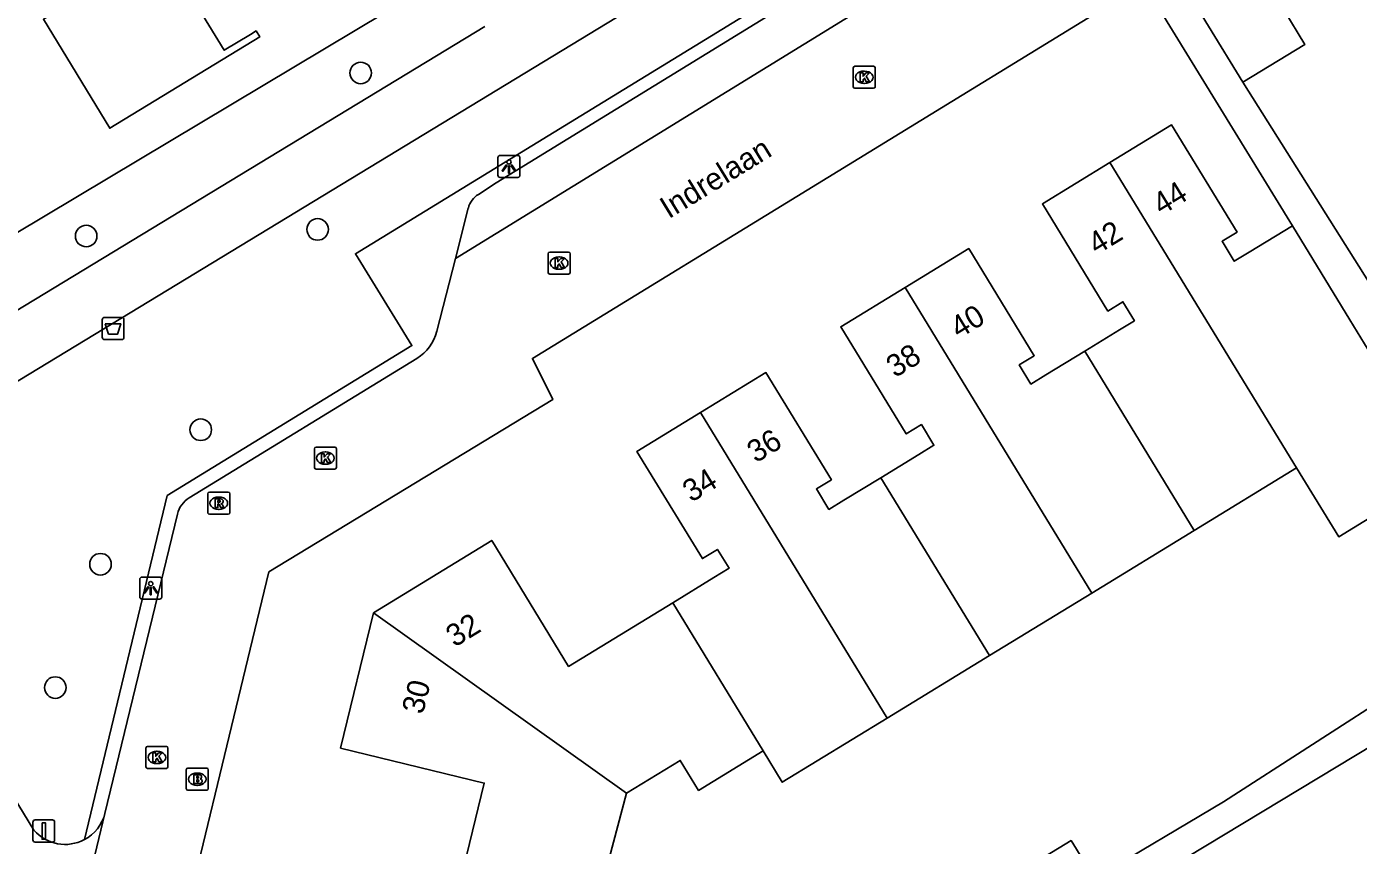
# Model space of a CAD drawing. Extents: x 157767 to 159171, y 387842 to 389425.
# Drawn here: x 158130.1 to 158190.5, y 388403.1 to 388440.2 of the extents above; entities that cross this region are included whole.
import ezdxf

# ---------------------------------------------------------------- set-up
doc = ezdxf.new("R2010")
doc.units = 0
for name, color, linetype in [('IMGEO_Afvalbak', 7, 'Continuous'), ('IMGEO_Berm_groen', 7, 'Continuous'), ('IMGEO_Boom', 7, 'Continuous'), ('IMGEO_Brandkraan', 7, 'Continuous'), ('IMGEO_Fietspad_open', 7, 'Continuous'), ('IMGEO_Kolk', 7, 'Continuous'), ('IMGEO_Lichtpunt', 7, 'Continuous'), ('IMGEO_Openbare_ruimte_label', 7, 'Continuous'), ('IMGEO_Pand', 7, 'Continuous'), ('IMGEO_Pand_nummerreeks', 7, 'Continuous'), ('IMGEO_Rijbaan_lokaal_open', 7, 'Continuous'), ('IMGEO_Rioolput', 7, 'Continuous'), ('IMGEO_Verkeersbordpaal', 7, 'Continuous'), ('IMGEO_Voetpad_open', 7, 'Continuous')]:
    doc.layers.add(name, color=color, linetype=linetype)

msp = doc.modelspace()

# ---------------------------------------------------------------- linework, layer by layer
at = {"layer": 'IMGEO_Afvalbak'}
for p, q in [((158133.529, 388426.113), (158133.529, 388426.913)), ((158133.529, 388426.913), (158133.529, 388426.113)), ((158133.629, 388427.013), (158134.419, 388427.013)), ((158134.419, 388427.013), (158133.629, 388427.013)), ((158134.519, 388426.913), (158134.519, 388426.113)), ((158134.519, 388426.113), (158134.519, 388426.913)), ((158134.419, 388426.013), (158133.629, 388426.013)), ((158133.629, 388426.013), (158134.419, 388426.013))]:
    msp.add_line(p, q, dxfattribs=at)
msp.add_lwpolyline([(158133.672, 388426.727), (158134.376, 388426.727), (158134.227, 388426.257), (158133.821, 388426.257), (158133.672, 388426.727)], dxfattribs=at)
for centre, start, end in [((158133.629, 388426.913), 90, 180), ((158133.629, 388426.913), 90, 180), ((158134.419, 388426.913), 0, 90), ((158134.419, 388426.913), 360, 90), ((158133.629, 388426.113), 180, 270), ((158133.629, 388426.113), 180, 270), ((158134.419, 388426.113), 270, 0), ((158134.419, 388426.113), 270, 0)]:
    msp.add_arc(centre, 0.1, start, end, dxfattribs=at)
at = {"layer": 'IMGEO_Berm_groen'}
msp.add_lwpolyline([(158122.495, 388426.586), (158149.258, 388442.588)], dxfattribs=at)
at = {"layer": 'IMGEO_Boom'}
for centre in [(158145.263, 388438.109), (158143.306, 388431.008), (158132.805, 388430.708), (158138.003, 388421.918), (158133.453, 388415.816), (158131.402, 388410.22)]:
    msp.add_circle(centre, 0.489, dxfattribs=at)
at = {"layer": 'IMGEO_Brandkraan'}
for p, q in [((158137.345, 388405.638), (158137.345, 388406.49)), ((158137.42, 388406.564), (158138.272, 388406.564)), ((158138.346, 388406.49), (158138.346, 388405.638)), ((158137.833, 388406.344), (158137.858, 388406.344)), ((158138.272, 388405.564), (158137.42, 388405.564)), ((158137.856, 388405.784), (158137.831, 388405.784))]:
    msp.add_line(p, q, dxfattribs=at)
for points in [[(158137.345, 388405.638), (158137.345, 388406.49)], [(158137.42, 388406.564), (158138.272, 388406.564)], [(158138.346, 388406.49), (158138.346, 388405.638)], [(158137.693, 388406.264), (158137.693, 388405.864), (158137.906, 388405.864)], [(158137.924, 388406.264), (158137.693, 388406.264)], [(158137.872, 388406.183), (158137.818, 388406.183), (158137.818, 388406.107)], [(158137.818, 388406.107), (158137.871, 388406.107)], [(158137.88, 388406.031), (158137.818, 388406.031), (158137.818, 388405.95)], [(158137.818, 388405.95), (158137.88, 388405.95)], [(158138.272, 388405.564), (158137.42, 388405.564)]]:
    msp.add_lwpolyline(points, dxfattribs=at)
for centre, radius, start, end in [((158137.422, 388406.488), 0.0765, 91.55205, 178.44795), ((158137.422, 388406.488), 0.0765, 91.55205, 178.44795), ((158138.27, 388406.488), 0.0765, 1.55205, 88.44795), ((158138.27, 388406.488), 0.0765, 1.55205, 88.44795), ((158137.873, 388406.145), 0.0379, 267.82845, 90.93552), ((158137.881, 388405.99), 0.0404, 269.87594, 90.50774), ((158137.912, 388406.115), 0.251, 268.66757, 293.53466), ((158137.928, 388406.119), 0.145, 59.4692, 91.53667), ((158137.953, 388406.166), 0.0922, 285.51372, 58.15012), ((158137.958, 388405.974), 0.105, 301.31148, 78.98903), ((158137.422, 388405.64), 0.0765, 181.55205, 268.44795), ((158137.422, 388405.64), 0.0765, 181.55205, 268.44795), ((158138.27, 388405.64), 0.0765, 271.55205, 358.44795), ((158138.27, 388405.64), 0.0765, 271.55205, 358.44795)]:
    msp.add_arc(centre, radius, start, end, dxfattribs=at)
for centre, major_axis, ratio, start_param, end_param in [((158137.832, 388406.064), (-0.387, 0.002), 0.722429, 4.712389, 7.853982), ((158137.857, 388406.064), (-0.39, 0.002), 0.717154, 1.570796, 4.712389)]:
    msp.add_ellipse(centre, major_axis=major_axis, ratio=ratio, start_param=start_param, end_param=end_param, dxfattribs=at)
at = {"layer": 'IMGEO_Fietspad_open'}
for points in [[(158202.285, 388468.212), (158122.311, 388419.644)], [(158119.787, 388421.348), (158150.899, 388440.222)], [(158122.087, 388417.431), (158130.434, 388403.75)]]:
    msp.add_lwpolyline(points, dxfattribs=at)
for centre, radius, start, end in [((158131.846, 388404.975), 1.872, 298.0409, 345.36617), ((158131.847, 388404.971), 1.868, 220.82783, 298.06571)]:
    msp.add_arc(centre, radius, start, end, dxfattribs=at)
at = {"layer": 'IMGEO_Kolk'}
for p, q in [((158167.614, 388437.486), (158167.614, 388438.338)), ((158167.689, 388438.412), (158168.541, 388438.412)), ((158168.102, 388438.192), (158168.127, 388438.192)), ((158168.615, 388438.338), (158168.615, 388437.486)), ((158168.541, 388437.412), (158167.689, 388437.412)), ((158168.125, 388437.632), (158168.1, 388437.632)), ((158153.767, 388429.056), (158153.767, 388429.908)), ((158153.842, 388429.982), (158154.694, 388429.982)), ((158154.255, 388429.762), (158154.28, 388429.762)), ((158154.768, 388429.908), (158154.768, 388429.056)), ((158154.694, 388428.982), (158153.842, 388428.982)), ((158154.278, 388429.202), (158154.253, 388429.202)), ((158143.159, 388420.207), (158143.159, 388421.059)), ((158143.234, 388421.133), (158144.086, 388421.133)), ((158144.16, 388421.059), (158144.16, 388420.207)), ((158143.647, 388420.913), (158143.672, 388420.913)), ((158144.086, 388420.133), (158143.234, 388420.133)), ((158143.67, 388420.353), (158143.645, 388420.353)), ((158135.514, 388406.626), (158135.514, 388407.478)), ((158135.589, 388407.552), (158136.441, 388407.552)), ((158136.002, 388407.332), (158136.027, 388407.332)), ((158136.515, 388407.478), (158136.515, 388406.626)), ((158136.441, 388406.552), (158135.589, 388406.552)), ((158136.025, 388406.772), (158136, 388406.772))]:
    msp.add_line(p, q, dxfattribs=at)
for points in [[(158167.614, 388437.486), (158167.614, 388438.338)], [(158167.689, 388438.412), (158168.541, 388438.412)], [(158167.935, 388438.112), (158168.058, 388438.112), (158168.058, 388437.961), (158168.188, 388438.112), (158168.352, 388438.112), (158168.206, 388437.961), (158168.359, 388437.712), (158168.207, 388437.712), (158168.122, 388437.876), (158168.058, 388437.809), (158168.058, 388437.712), (158167.935, 388437.712), (158167.935, 388438.112)], [(158168.615, 388438.338), (158168.615, 388437.486)], [(158168.541, 388437.412), (158167.689, 388437.412)], [(158153.767, 388429.056), (158153.767, 388429.908)], [(158153.842, 388429.982), (158154.694, 388429.982)], [(158154.088, 388429.682), (158154.211, 388429.682), (158154.211, 388429.531), (158154.341, 388429.682), (158154.505, 388429.682), (158154.359, 388429.531), (158154.512, 388429.282), (158154.36, 388429.282), (158154.275, 388429.446), (158154.211, 388429.379), (158154.211, 388429.282), (158154.088, 388429.282), (158154.088, 388429.682)], [(158154.768, 388429.908), (158154.768, 388429.056)], [(158154.694, 388428.982), (158153.842, 388428.982)], [(158143.159, 388420.207), (158143.159, 388421.059)], [(158143.234, 388421.133), (158144.086, 388421.133)], [(158144.16, 388421.059), (158144.16, 388420.207)], [(158143.48, 388420.833), (158143.603, 388420.833), (158143.603, 388420.682), (158143.733, 388420.833), (158143.897, 388420.833), (158143.751, 388420.682), (158143.904, 388420.433), (158143.752, 388420.433), (158143.667, 388420.597), (158143.603, 388420.53), (158143.603, 388420.433), (158143.48, 388420.433), (158143.48, 388420.833)], [(158144.086, 388420.133), (158143.234, 388420.133)], [(158135.514, 388406.626), (158135.514, 388407.478)], [(158135.589, 388407.552), (158136.441, 388407.552)], [(158135.835, 388407.252), (158135.958, 388407.252), (158135.958, 388407.101), (158136.088, 388407.252), (158136.252, 388407.252), (158136.106, 388407.101), (158136.259, 388406.852), (158136.107, 388406.852), (158136.022, 388407.016), (158135.958, 388406.949), (158135.958, 388406.852), (158135.835, 388406.852), (158135.835, 388407.252)], [(158136.515, 388407.478), (158136.515, 388406.626)], [(158136.441, 388406.552), (158135.589, 388406.552)]]:
    msp.add_lwpolyline(points, dxfattribs=at)
for centre, start, end in [((158167.691, 388438.336), 91.55205, 178.44795), ((158167.691, 388438.336), 91.55205, 178.44795), ((158168.539, 388438.336), 1.55205, 88.44795), ((158168.539, 388438.336), 1.55205, 88.44795), ((158167.691, 388437.488), 181.55205, 268.44795), ((158167.691, 388437.488), 181.55205, 268.44795), ((158168.539, 388437.488), 271.55205, 358.44795), ((158168.539, 388437.488), 271.55205, 358.44795), ((158153.844, 388429.906), 91.55205, 178.44795), ((158153.844, 388429.906), 91.55205, 178.44795), ((158154.692, 388429.906), 1.55205, 88.44795), ((158154.692, 388429.906), 1.55205, 88.44795), ((158153.844, 388429.058), 181.55205, 268.44795), ((158153.844, 388429.058), 181.55205, 268.44795), ((158154.692, 388429.058), 271.55205, 358.44795), ((158154.692, 388429.058), 271.55205, 358.44795), ((158143.236, 388421.057), 91.55205, 178.44795), ((158143.236, 388421.057), 91.55205, 178.44795), ((158144.084, 388421.057), 1.55205, 88.44795), ((158144.084, 388421.057), 1.55205, 88.44795), ((158143.236, 388420.209), 181.55205, 268.44795), ((158143.236, 388420.209), 181.55205, 268.44795), ((158144.084, 388420.209), 271.55205, 358.44795), ((158144.084, 388420.209), 271.55205, 358.44795), ((158135.591, 388407.476), 91.55205, 178.44795), ((158135.591, 388407.476), 91.55205, 178.44795), ((158136.439, 388407.476), 1.55205, 88.44795), ((158136.439, 388407.476), 1.55205, 88.44795), ((158135.591, 388406.628), 181.55205, 268.44795), ((158135.591, 388406.628), 181.55205, 268.44795), ((158136.439, 388406.628), 271.55205, 358.44795), ((158136.439, 388406.628), 271.55205, 358.44795)]:
    msp.add_arc(centre, 0.0765, start, end, dxfattribs=at)
for centre, major_axis, ratio, start_param, end_param in [((158168.101, 388437.912), (-0.387, 0.002), 0.722429, 4.712389, 7.853982), ((158168.126, 388437.912), (-0.39, 0.002), 0.717154, 1.570796, 4.712389), ((158154.254, 388429.482), (-0.387, 0.002), 0.722429, 4.712389, 7.853982), ((158154.279, 388429.482), (-0.39, 0.002), 0.717154, 1.570796, 4.712389), ((158143.646, 388420.633), (-0.387, 0.002), 0.722429, 4.712389, 7.853982), ((158143.671, 388420.633), (-0.39, 0.002), 0.717154, 1.570796, 4.712389), ((158136.001, 388407.052), (-0.387, 0.002), 0.722429, 4.712389, 7.853982), ((158136.026, 388407.052), (-0.39, 0.002), 0.717154, 1.570796, 4.712389)]:
    msp.add_ellipse(centre, major_axis=major_axis, ratio=ratio, start_param=start_param, end_param=end_param, dxfattribs=at)
at = {"layer": 'IMGEO_Lichtpunt'}
for p, q in [((158151.492, 388434.272), (158151.492, 388433.465)), ((158151.492, 388434.272), (158151.492, 388433.465)), ((158152.394, 388434.367), (158151.586, 388434.367)), ((158152.394, 388434.367), (158151.586, 388434.367)), ((158152.488, 388433.465), (158152.488, 388434.272)), ((158152.488, 388433.465), (158152.488, 388434.272)), ((158151.586, 388433.371), (158152.394, 388433.371)), ((158151.586, 388433.371), (158152.394, 388433.371)), ((158135.235, 388415.136), (158135.235, 388414.329)), ((158135.235, 388415.136), (158135.235, 388414.329)), ((158136.137, 388415.231), (158135.329, 388415.231)), ((158136.137, 388415.231), (158135.329, 388415.231)), ((158136.231, 388414.329), (158136.231, 388415.136)), ((158136.231, 388414.329), (158136.231, 388415.136)), ((158135.329, 388414.235), (158136.137, 388414.235)), ((158135.329, 388414.235), (158136.137, 388414.235))]:
    msp.add_line(p, q, dxfattribs=at)
for points in [[(158151.866, 388433.936), (158151.905, 388433.908), (158151.717, 388433.646), (158151.679, 388433.673), (158151.866, 388433.936)], [(158151.968, 388433.888), (158152.015, 388433.888), (158152.015, 388433.566), (158151.968, 388433.566), (158151.968, 388433.888)], [(158152.078, 388433.908), (158152.116, 388433.935), (158152.303, 388433.673), (158152.264, 388433.645), (158152.078, 388433.908)], [(158135.609, 388414.8), (158135.648, 388414.772), (158135.46, 388414.51), (158135.422, 388414.537), (158135.609, 388414.8)], [(158135.711, 388414.752), (158135.758, 388414.752), (158135.758, 388414.43), (158135.711, 388414.43), (158135.711, 388414.752)], [(158135.821, 388414.772), (158135.859, 388414.799), (158136.046, 388414.537), (158136.007, 388414.509), (158135.821, 388414.772)]]:
    msp.add_lwpolyline(points, dxfattribs=at)
for centre in [(158151.991, 388434.07), (158135.734, 388414.934)]:
    msp.add_circle(centre, 0.0994, dxfattribs=at)
for centre, start, end in [((158151.586, 388434.272), 90, 180), ((158151.586, 388434.272), 90, 180), ((158152.394, 388434.272), 0, 90), ((158152.394, 388434.272), 0, 90), ((158151.586, 388433.465), 180, 270), ((158151.586, 388433.465), 180, 270), ((158152.394, 388433.465), 270, 0), ((158152.394, 388433.465), 270, 360), ((158135.329, 388415.136), 90, 180), ((158135.329, 388415.136), 90, 180), ((158136.137, 388415.136), 0, 90), ((158136.137, 388415.136), 0, 90), ((158135.329, 388414.329), 180, 270), ((158135.329, 388414.329), 180, 270), ((158136.137, 388414.329), 270, 0), ((158136.137, 388414.329), 270, 360)]:
    msp.add_arc(centre, 0.0946, start, end, dxfattribs=at)
at = {"layer": 'IMGEO_Pand'}
for points in [[(158139.212, 388449.266), (158142.28, 388444.228), (158138.864, 388442.148), (158137.677, 388441.425), (158139.071, 388439.136), (158140.258, 388439.859), (158140.516, 388440.016), (158140.681, 388439.744), (158133.876, 388435.6), (158130.865, 388440.545), (158132.895, 388441.781), (158131.28, 388444.433)], [(158182.177, 388442.783), (158185.297, 388437.683)], [(158185.297, 388437.683), (158188.112, 388439.406), (158187.153, 388440.973)], [(158179.264, 388434.043), (158182.059, 388435.751), (158185.032, 388430.887), (158184.35, 388430.471), (158184.904, 388429.563), (158185.586, 388429.98), (158187.542, 388431.175)], [(158178.118, 388425.484), (158179.694, 388426.447), (158180.377, 388426.866), (158179.854, 388427.724), (158179.17, 388427.306), (158176.198, 388432.169), (158179.264, 388434.043)], [(158187.738, 388420.187), (158179.264, 388434.043)], [(158194.393, 388419.965), (158192.484, 388423.088), (158190.149, 388426.909), (158187.542, 388431.175)], [(158169.966, 388428.377), (158172.856, 388430.143), (158175.827, 388425.28), (158175.146, 388424.863), (158175.677, 388423.993), (158176.359, 388424.41), (158178.118, 388425.484)], [(158168.865, 388419.742), (158170.593, 388420.798), (158171.276, 388421.216), (158170.706, 388422.15), (158170.023, 388421.732), (158167.05, 388426.595), (158169.966, 388428.377)], [(158169.966, 388428.377), (158178.447, 388414.509)], [(158178.118, 388425.484), (158183.092, 388417.348)], [(158160.678, 388422.695), (158163.65, 388424.512), (158166.623, 388419.649), (158165.941, 388419.232), (158166.509, 388418.302), (158167.191, 388418.719), (158168.865, 388419.742)], [(158159.421, 388414.071), (158161.294, 388415.216), (158161.977, 388415.634), (158161.454, 388416.49), (158160.77, 388416.071), (158157.798, 388420.935), (158160.678, 388422.695)], [(158169.156, 388408.831), (158160.678, 388422.695)], [(158187.738, 388420.187), (158183.092, 388417.348)], [(158194.393, 388419.965), (158189.647, 388417.065), (158187.738, 388420.187)], [(158168.865, 388419.742), (158173.802, 388411.67)], [(158183.092, 388417.348), (158178.447, 388414.509)], [(158145.839, 388413.615), (158151.206, 388416.897), (158154.697, 388411.184), (158159.421, 388414.071)], [(158178.447, 388414.509), (158173.802, 388411.67)], [(158159.421, 388414.071), (158163.523, 388407.348)], [(158149.535, 388400.41), (158150.867, 388405.887), (158144.346, 388407.472), (158145.839, 388413.615)], [(158157.317, 388405.425), (158145.839, 388413.615)], [(158173.802, 388411.67), (158169.156, 388408.831)], [(158169.156, 388408.831), (158164.395, 388405.921), (158163.523, 388407.348)], [(158163.523, 388407.348), (158160.593, 388405.557), (158159.761, 388406.918), (158157.317, 388405.425)], [(158157.317, 388405.425), (158156.544, 388402.467), (158158.109, 388402.086), (158157.261, 388398.598)], [(158175.039, 388399.45), (158174.005, 388401.142), (158177.504, 388403.28), (158178.56, 388401.55)]]:
    msp.add_lwpolyline(points, dxfattribs=at)
at = {"layer": 'IMGEO_Rijbaan_lokaal_open'}
for points in [[(158149.561, 388429.684), (158176.074, 388446)], [(158180.797, 388442.173), (158153.056, 388425.158), (158153.984, 388423.292), (158141.098, 388415.471), (158135.994, 388394.364), (158144.897, 388379.594), (158143.742, 388378.793), (158169.317, 388336.817), (158170.612, 388337.516), (158182.172, 388318.47), (158188.347, 388316.482), (158195.026, 388318.901)], [(158148.721, 388426.389), (158149.561, 388429.684)], [(158137.481, 388418.831), (158147.811, 388425.155)], [(158133.657, 388404.502), (158136.945, 388418.095)], [(158131.562, 388395.817), (158133.657, 388404.502)]]:
    msp.add_lwpolyline(points, dxfattribs=at)
for centre, radius, start, end in [((158146.752, 388426.889), 2.031, 301.42219, 345.76477), ((158138.105, 388417.813), 1.194, 121.5187, 166.35253)]:
    msp.add_arc(centre, radius, start, end, dxfattribs=at)
at = {"layer": 'IMGEO_Rioolput'}
for p, q in [((158138.321, 388418.161), (158138.321, 388419.013)), ((158138.396, 388419.087), (158139.248, 388419.087)), ((158138.809, 388418.867), (158138.834, 388418.867)), ((158139.322, 388419.013), (158139.322, 388418.161)), ((158139.248, 388418.087), (158138.396, 388418.087)), ((158138.832, 388418.307), (158138.807, 388418.307))]:
    msp.add_line(p, q, dxfattribs=at)
for points in [[(158138.321, 388418.161), (158138.321, 388419.013)], [(158138.396, 388419.087), (158139.248, 388419.087)], [(158138.91, 388418.785), (158138.658, 388418.787), (158138.658, 388418.387)], [(158138.836, 388418.706), (158138.782, 388418.706), (158138.782, 388418.625)], [(158138.782, 388418.625), (158138.834, 388418.625)], [(158139.322, 388419.013), (158139.322, 388418.161)], [(158139.248, 388418.087), (158138.396, 388418.087)], [(158138.658, 388418.387), (158138.782, 388418.387), (158138.782, 388418.549), (158138.793, 388418.549)], [(158138.84, 388418.52), (158138.911, 388418.387), (158139.051, 388418.387), (158138.986, 388418.513)]]:
    msp.add_lwpolyline(points, dxfattribs=at)
for centre, radius, start, end in [((158138.398, 388419.011), 0.0765, 91.55205, 178.44795), ((158138.398, 388419.011), 0.0765, 91.55205, 178.44795), ((158138.818, 388418.814), 0.19, 274.7715, 282.96867), ((158138.842, 388418.61), 0.0964, 77.00612, 93.18647), ((158138.856, 388418.667), 0.0378, 276.66336, 79.67722), ((158138.909, 388418.675), 0.109, 350.36119, 89.41601), ((158138.907, 388418.675), 0.112, 277.58423, 350.98172), ((158138.891, 388418.46), 0.108, 29.51342, 73.79051), ((158139.246, 388419.011), 0.0765, 1.55205, 88.44795), ((158139.246, 388419.011), 0.0765, 1.55205, 88.44795), ((158138.398, 388418.163), 0.0765, 181.55205, 268.44795), ((158138.398, 388418.163), 0.0765, 181.55205, 268.44795), ((158138.792, 388418.496), 0.0533, 26.02933, 88.69889), ((158139.246, 388418.163), 0.0765, 271.55205, 358.44795), ((158139.246, 388418.163), 0.0765, 271.55205, 358.44795)]:
    msp.add_arc(centre, radius, start, end, dxfattribs=at)
for centre, major_axis, ratio, start_param, end_param in [((158138.808, 388418.587), (-0.387, 0.002), 0.722429, 4.712389, 7.853982), ((158138.833, 388418.587), (-0.39, 0.002), 0.717154, 1.570796, 4.712389)]:
    msp.add_ellipse(centre, major_axis=major_axis, ratio=ratio, start_param=start_param, end_param=end_param, dxfattribs=at)
at = {"layer": 'IMGEO_Verkeersbordpaal'}
for p, q in [((158130.383, 388403.312), (158130.383, 388404.112)), ((158130.383, 388404.112), (158130.383, 388403.312)), ((158130.483, 388404.212), (158131.273, 388404.212)), ((158131.273, 388404.212), (158130.483, 388404.212)), ((158131.373, 388404.112), (158131.373, 388403.312)), ((158131.373, 388403.312), (158131.373, 388404.112)), ((158131.273, 388403.212), (158130.483, 388403.212)), ((158130.483, 388403.212), (158131.273, 388403.212))]:
    msp.add_line(p, q, dxfattribs=at)
msp.add_lwpolyline([(158130.803, 388404.087), (158130.953, 388404.087), (158130.953, 388403.337), (158130.803, 388403.337), (158130.803, 388404.087)], dxfattribs=at)
for centre, start, end in [((158130.483, 388404.112), 90, 180), ((158130.483, 388404.112), 90, 180), ((158131.273, 388404.112), 0, 90), ((158131.273, 388404.112), 360, 90), ((158130.483, 388403.312), 180, 270), ((158130.483, 388403.312), 180, 270), ((158131.273, 388403.312), 270, 0), ((158131.273, 388403.312), 270, 0)]:
    msp.add_arc(centre, 0.1, start, end, dxfattribs=at)
at = {"layer": 'IMGEO_Voetpad_open'}
for points in [[(158132.726, 388403.323), (158136.486, 388418.93), (158147.586, 388425.739), (158145.025, 388429.907), (158151.076, 388433.606), (158177.876, 388450.031)], [(158150.602, 388432.6), (158151.406, 388433.116), (158172.73, 388446.216)], [(158187.542, 388431.175), (158180.797, 388442.173)], [(158185.297, 388437.683), (158197.216, 388418.782), (158193.835, 388409.215), (158175.068, 388397.881), (158178.573, 388391.881), (158193.933, 388365.581), (158200.612, 388354.718)], [(158149.561, 388429.684), (158150.146, 388431.98)], [(158178.56, 388401.55), (158184.412, 388405.039), (158192.496, 388410.242), (158195.304, 388418.483), (158194.393, 388419.965)]]:
    msp.add_lwpolyline(points, dxfattribs=at)
msp.add_arc((158151.146, 388431.722), 1.032, 121.77994, 165.5523, dxfattribs=at)

# ---------------------------------------------------------------- texts
at = {"layer": 'IMGEO_Openbare_ruimte_label'}
msp.add_text('Indrelaan', height=1, rotation=31.54367, dxfattribs=at).set_placement((158159.242, 388431.468))
at = {"layer": 'IMGEO_Pand_nummerreeks'}
for s, rotation, p in [('44', 31.43246, (158181.6, 388431.626)), ('42', 31.43154, (158178.666, 388429.834)), ('40', 31.42877, (158172.412, 388426.028)), ('38', 31.42877, (158169.509, 388424.254)), ('36', 31.43511, (158163.192, 388420.388)), ('34', 31.43511, (158160.266, 388418.6)), ('32', 31.43561, (158149.525, 388412.027)), ('30', 76.33512, (158148.086, 388408.969))]:
    msp.add_text(s, height=1, rotation=rotation, dxfattribs=at).set_placement(p)

doc.saveas('drawing.dxf')
